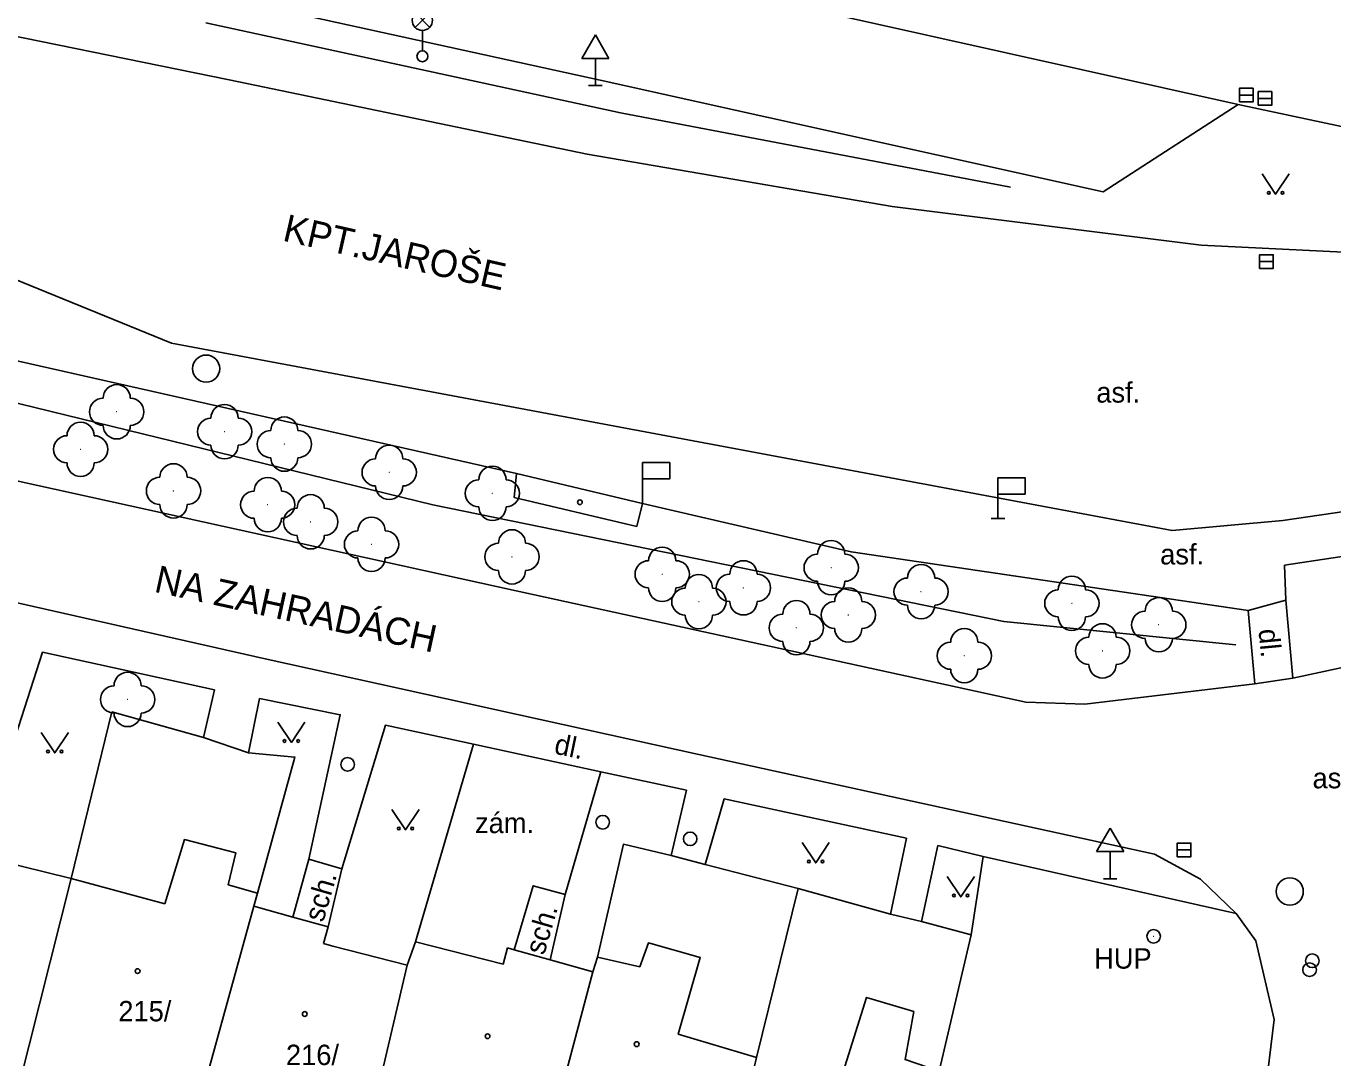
# Model space of a CAD drawing. Extents: x -737812 to -729375, y -1123000 to -1115500.
# Drawn here: x -736822.68 to -736774.57, y -1118888.48 to -1118850.5 of the extents above; entities that cross this region are included whole.
import ezdxf

# ---------------------------------------------------------------- set-up
doc = ezdxf.new("R2010")
doc.units = 0
for name, color, linetype in [('Doplněk polohopisu', 7, 'Continuous'), ('Doplňkové značky', 7, 'Continuous'), ('Hranice - ploty_ zdi', 7, 'Continuous'), ('Hranice parcel a úz_ celk', 7, 'Continuous'), ('Komunikace', 7, 'Continuous'), ('Názvy ulic_ silnic_ žel_', 7, 'Continuous'), ('Pomocné popisy', 7, 'Continuous'), ('Popisy povr_ zn_ inž_ sítí', 7, 'Continuous'), ('Povr_ zn_ inž_ sítí - el_', 7, 'Continuous'), ('Povr_ zn_ inž_ sítí - kan_', 7, 'Continuous'), ('Povr_ zn_ inž_ sítí - pl_', 7, 'Continuous'), ('Povr_ zn_ inž_ sítí - vod_', 7, 'Continuous'), ('Stavební objekty', 7, 'Continuous'), ('Zeleň', 7, 'Continuous'), ('Značky druhů budov', 7, 'Continuous'), ('Značky druhů pozemků', 7, 'Continuous'), ('Čísla popisná', 7, 'Continuous')]:
    doc.layers.add(name, color=color, linetype=linetype)

msp = doc.modelspace()

# ---------------------------------------------------------------- linework, layer by layer
at = {"layer": 'Doplněk polohopisu'}
for p, q in [((-736776.3, -1118871.63), (-736776.35, -1118870.34)), ((-736777.69, -1118872.01), (-736776.3, -1118871.63)), ((-736776.3, -1118871.63), (-736776.04, -1118874.5)), ((-736777.44, -1118874.71), (-736777.69, -1118872.01)), ((-736806.21, -1118876.93), (-736801.52, -1118877.96)), ((-736798.93, -1118881.03), (-736798.37, -1118878.63)), ((-736797.68, -1118881.37), (-736796.98, -1118878.95)), ((-736796.98, -1118878.95), (-736790.27, -1118880.4)), ((-736790.27, -1118880.4), (-736790.86, -1118883.19)), ((-736789.12, -1118880.67), (-736789.71, -1118883.46))]:
    msp.add_line(p, q, dxfattribs=at)
for points in [[(-736839.36, -1118841.85), (-736838.03, -1118841.01), (-736836.14, -1118840.57), (-736834.63, -1118840.73), (-736831.12, -1118841.66), (-736830.75, -1118846.08), (-736801.54, -1118852.49), (-736783.03, -1118856.6), (-736778.06, -1118853.38), (-736772.35, -1118854.6)], [(-736831.12, -1118841.66), (-736800.87, -1118848.29), (-736778.06, -1118853.38)], [(-736776.35, -1118870.34), (-736759.97, -1118867.88), (-736760.83, -1118871.07)], [(-736816.15, -1118876.69), (-736815.74, -1118874.94), (-736822.07, -1118873.55), (-736823.51, -1118878.01)], [(-736812.27, -1118881.17), (-736811.11, -1118875.85), (-736814.08, -1118875.26), (-736814.49, -1118877.26)], [(-736806.21, -1118876.93), (-736809.45, -1118876.24), (-736811.05, -1118881.53)], [(-736789.12, -1118880.67), (-736787.45, -1118881.07), (-736778.13, -1118883.17)]]:
    msp.add_lwpolyline(points, dxfattribs=at)
at = {"layer": 'Doplňkové značky'}
for p, q in [((-736801.72, -1118850.824), (-736802.22, -1118851.69)), ((-736801.72, -1118850.824), (-736801.22, -1118851.69)), ((-736802.22, -1118851.69), (-736801.22, -1118851.69)), ((-736801.72, -1118852.69), (-736801.72, -1118851.69)), ((-736801.97, -1118852.69), (-736801.47, -1118852.69)), ((-736799.98, -1118867.17), (-736799.98, -1118868.07)), ((-736786.9, -1118867.73), (-736786.9, -1118868.63)), ((-736787.15, -1118868.63), (-736786.65, -1118868.63)), ((-736782.77, -1118880.024), (-736783.27, -1118880.89)), ((-736782.77, -1118880.024), (-736782.27, -1118880.89)), ((-736783.27, -1118880.89), (-736782.27, -1118880.89)), ((-736782.77, -1118881.89), (-736782.77, -1118880.89)), ((-736783.02, -1118881.89), (-736782.52, -1118881.89))]:
    msp.add_line(p, q, dxfattribs=at)
for points in [[(-736799.98, -1118867.17), (-736798.98, -1118867.17), (-736798.98, -1118866.57), (-736799.98, -1118866.57)], [(-736786.9, -1118867.73), (-736785.9, -1118867.73), (-736785.9, -1118867.13), (-736786.9, -1118867.13)]]:
    msp.add_lwpolyline(points, close=True, dxfattribs=at)
at = {"layer": 'Hranice - ploty_ zdi'}
for p, q in [((-736778.14, -1118873.28), (-736786.68, -1118872.42)), ((-736819.52, -1118875.74), (-736821.02, -1118881.88)), ((-736816.15, -1118876.69), (-736819.52, -1118875.74)), ((-736816.15, -1118876.69), (-736814.49, -1118877.26)), ((-736808.34, -1118884.21), (-736806.21, -1118876.93)), ((-736787.45, -1118881.07), (-736787.89, -1118883.95)), ((-736787.89, -1118883.95), (-736789.71, -1118883.46)), ((-736789.06, -1118888.98), (-736787.89, -1118883.95))]:
    msp.add_line(p, q, dxfattribs=at)
for points in [[(-736816.06, -1118850.38), (-736800.8, -1118853.69)], [(-736786.44, -1118856.43), (-736800.8, -1118853.69)], [(-736804.63, -1118866.97), (-736825.47, -1118862.27), (-736833.69, -1118860), (-736845.89, -1118856.41)], [(-736786.68, -1118872.42), (-736807.7, -1118868.12), (-736830.8, -1118862.48), (-736845.31, -1118858.68)], [(-736777.69, -1118872.01), (-736792.31, -1118869.86), (-736799.98, -1118868.07)], [(-736814.16, -1118882.42), (-736812.78, -1118877.41), (-736814.49, -1118877.26)], [(-736798.93, -1118881.03), (-736800.69, -1118880.62), (-736801.64, -1118884.78)], [(-736812.86, -1118883.3), (-736812.27, -1118881.17), (-736811.05, -1118881.53), (-736811.56, -1118883.66)], [(-736789.71, -1118883.46), (-736790.86, -1118883.19), (-736794.25, -1118882.25), (-736797.68, -1118881.37), (-736798.93, -1118881.03)], [(-736804.71, -1118884.51), (-736804.01, -1118882.15), (-736802.83, -1118882.47), (-736803.38, -1118884.88)]]:
    msp.add_lwpolyline(points, dxfattribs=at)
at = {"layer": 'Hranice parcel a úz_ celk'}
msp.add_lwpolyline([(-736794.25, -1118882.25), (-736795.79, -1118888.47)], dxfattribs=at)
at = {"layer": 'Komunikace'}
for q in [(-736770.99, -1118873.43), (-736777.44, -1118874.71)]:
    msp.add_line((-736776.04, -1118874.5), q, dxfattribs=at)
for points in [[(-736825.32, -1118850.41), (-736815.2, -1118852.48)], [(-736815.2, -1118852.48), (-736802.02, -1118855.22)], [(-736802.02, -1118855.22), (-736790.79, -1118857.14)], [(-736832.61, -1118855.94), (-736817.32, -1118862.17), (-736780.49, -1118869.07), (-736776.41, -1118868.7), (-736757.42, -1118865.92), (-736747.78, -1118865.58), (-736718.67, -1118864.5)], [(-736790.79, -1118857.14), (-736779.42, -1118858.56)], [(-736779.42, -1118858.56), (-736768.7, -1118859.09)], [(-736847.45, -1118861.88), (-736831.12, -1118865.46), (-736804.64, -1118871.29), (-736785.88, -1118875.39)], [(-736891.084, -1119005.858), (-736888.54, -1118998.05), (-736879.23, -1118968.98), (-736871.56, -1118945.07), (-736861.41, -1118913.51), (-736852.87, -1118887.74), (-736847.18, -1118870.55), (-736845.88, -1118868.68), (-736844.31, -1118867.56), (-736842.97, -1118867.42), (-736831.21, -1118869.88), (-736813.87, -1118873.8), (-736797.91, -1118877.32)], [(-736785.88, -1118875.39), (-736783.7, -1118875.46), (-736777.44, -1118874.71)], [(-736777.41, -1118884.18), (-736778.13, -1118883.17), (-736779.45, -1118881.91), (-736781.14, -1118880.99), (-736797.91, -1118877.32)], [(-736798.37, -1118878.63), (-736801.52, -1118877.96), (-736802.83, -1118882.47)], [(-736791.47, -1118937.14), (-736789.35, -1118937.2), (-736780.12, -1118901.6), (-736777.09, -1118889.99), (-736776.73, -1118887.07), (-736777.41, -1118884.18)]]:
    msp.add_lwpolyline(points, dxfattribs=at)
at = {"layer": 'Povr_ zn_ inž_ sítí - el_'}
for p, q in [((-736808.354, -1118850.548), (-736807.826, -1118850.02)), ((-736807.818, -1118850.545), (-736808.346, -1118850.016)), ((-736808.09, -1118850.66), (-736808.09, -1118851.41))]:
    msp.add_line(p, q, dxfattribs=at)
for centre, radius in [((-736808.09, -1118850.285), 0.375), ((-736808.09, -1118851.61), 0.2)]:
    msp.add_circle(centre, radius, dxfattribs=at)
at = {"layer": 'Povr_ zn_ inž_ sítí - kan_'}
for p, q in [((-736778.01, -1118853.04), (-736777.51, -1118853.04)), ((-736777.32, -1118853.16), (-736776.82, -1118853.16)), ((-736777.27, -1118859.17), (-736776.77, -1118859.17)), ((-736780.3, -1118880.83), (-736779.8, -1118880.83))]:
    msp.add_line(p, q, dxfattribs=at)
for points in [[(-736778.01, -1118853.291), (-736777.51, -1118853.291), (-736777.51, -1118852.79), (-736778.01, -1118852.79)], [(-736777.32, -1118853.411), (-736776.82, -1118853.411), (-736776.82, -1118852.91), (-736777.32, -1118852.91)], [(-736777.27, -1118859.421), (-736776.77, -1118859.421), (-736776.77, -1118858.92), (-736777.27, -1118858.92)], [(-736780.3, -1118881.081), (-736779.8, -1118881.081), (-736779.8, -1118880.58), (-736780.3, -1118880.58)]]:
    msp.add_lwpolyline(points, close=True, dxfattribs=at)
for centre in [(-736816.05, -1118863.11), (-736776.16, -1118882.36)]:
    msp.add_circle(centre, 0.5, dxfattribs=at)
at = {"layer": 'Povr_ zn_ inž_ sítí - pl_'}
for radius in [0.25, 0.0005]:
    msp.add_circle((-736781.171, -1118884.01), radius, dxfattribs=at)
at = {"layer": 'Povr_ zn_ inž_ sítí - vod_'}
for centre in [(-736810.84, -1118877.68), (-736801.45, -1118879.81), (-736798.23, -1118880.42), (-736775.33, -1118884.91), (-736775.43, -1118885.24)]:
    msp.add_circle(centre, 0.25, dxfattribs=at)
at = {"layer": 'Stavební objekty'}
for p, q in [((-736824.13, -1118881.12), (-736821.02, -1118881.88)), ((-736821.02, -1118881.88), (-736824.03, -1118893.82)), ((-736817.57, -1118882.82), (-736821.02, -1118881.88)), ((-736815.24, -1118882.12), (-736814.16, -1118882.42)), ((-736814.29, -1118882.9), (-736814.16, -1118882.42)), ((-736814.29, -1118882.9), (-736817.81, -1118895.62)), ((-736814.29, -1118882.9), (-736812.86, -1118883.3)), ((-736812.86, -1118883.3), (-736811.56, -1118883.66)), ((-736811.73, -1118884.28), (-736811.56, -1118883.66)), ((-736811.73, -1118884.28), (-736811.39, -1118884.37)), ((-736808.65, -1118885.07), (-736808.34, -1118884.21)), ((-736808.34, -1118884.21), (-736805.11, -1118885.04)), ((-736811.39, -1118884.37), (-736808.65, -1118885.07)), ((-736804.96, -1118884.44), (-736805.11, -1118885.04)), ((-736804.96, -1118884.44), (-736804.71, -1118884.51)), ((-736804.71, -1118884.51), (-736803.38, -1118884.88)), ((-736808.65, -1118885.07), (-736811.31, -1118896.38)), ((-736805.13, -1118897.91), (-736801.82, -1118885.32))]:
    msp.add_line(p, q, dxfattribs=at)
for points in [[(-736799.98, -1118868.07), (-736804.63, -1118866.97), (-736804.71, -1118867.85)], [(-736804.71, -1118867.85), (-736800.2, -1118868.92), (-736799.98, -1118868.07)], [(-736815.24, -1118882.12), (-736814.96, -1118880.94), (-736816.85, -1118880.45), (-736817.57, -1118882.82)], [(-736801.64, -1118884.78), (-736800.09, -1118885.13), (-736799.77, -1118884.25), (-736797.86, -1118884.79), (-736798.67, -1118887.61), (-736795.79, -1118888.47)], [(-736803.38, -1118884.88), (-736801.82, -1118885.32), (-736801.64, -1118884.78)], [(-736795.79, -1118888.47), (-736795.87, -1118888.84), (-736792.8, -1118889.63), (-736791.74, -1118886.26), (-736790, -1118886.78), (-736790.32, -1118888.55), (-736789.06, -1118888.98)]]:
    msp.add_lwpolyline(points, dxfattribs=at)
at = {"layer": 'Zeleň'}
for centre in [(-736819.34, -1118864.7), (-736815.37, -1118865.43), (-736813.17, -1118865.89), (-736820.67, -1118866.08), (-736809.31, -1118866.93), (-736817.25, -1118867.61), (-736805.51, -1118867.7), (-736813.78, -1118868.12), (-736812.2, -1118868.75), (-736809.96, -1118869.58), (-736804.79, -1118870.04), (-736799.26, -1118870.68), (-736793.04, -1118870.44), (-736796.27, -1118871.18), (-736789.73, -1118871.32), (-736797.91, -1118871.69), (-736784.18, -1118871.75), (-736792.41, -1118872.18), (-736794.32, -1118872.65), (-736780.98, -1118872.54), (-736788.14, -1118873.68), (-736783.05, -1118873.5), (-736818.94, -1118875.29)]:
    msp.add_circle(centre, 0.0005, dxfattribs=at)
for centre, start, end in [((-736819.34, -1118864.2), 0, 180), ((-736819.84, -1118864.7), 90, 270), ((-736818.84, -1118864.7), 270, 90), ((-736815.37, -1118864.93), 0, 180), ((-736820.67, -1118865.58), 0, 180), ((-736815.87, -1118865.43), 90, 270), ((-736814.87, -1118865.43), 270, 90), ((-736813.17, -1118865.39), 0, 180), ((-736821.17, -1118866.08), 90, 270), ((-736820.17, -1118866.08), 270, 90), ((-736819.34, -1118865.2), 180, 360), ((-736813.67, -1118865.89), 90, 270), ((-736812.67, -1118865.89), 270, 90), ((-736815.37, -1118865.93), 180, 360), ((-736809.31, -1118866.43), 0, 180), ((-736813.17, -1118866.39), 180, 360), ((-736809.81, -1118866.93), 90, 270), ((-736808.81, -1118866.93), 270, 90), ((-736820.67, -1118866.58), 180, 360), ((-736817.25, -1118867.11), 0, 180), ((-736805.51, -1118867.2), 0, 180), ((-736817.75, -1118867.61), 90, 270), ((-736816.75, -1118867.61), 270, 90), ((-736813.78, -1118867.62), 0, 180), ((-736809.31, -1118867.43), 180, 360), ((-736806.01, -1118867.7), 90, 270), ((-736805.01, -1118867.7), 270, 90), ((-736814.28, -1118868.12), 90, 270), ((-736813.28, -1118868.12), 270, 90), ((-736812.2, -1118868.25), 0, 180), ((-736817.25, -1118868.11), 180, 360), ((-736812.7, -1118868.75), 90, 270), ((-736811.7, -1118868.75), 270, 90), ((-736805.51, -1118868.2), 180, 360), ((-736813.78, -1118868.62), 180, 360), ((-736809.96, -1118869.08), 0, 180), ((-736812.2, -1118869.25), 180, 360), ((-736810.46, -1118869.58), 90, 270), ((-736809.46, -1118869.58), 270, 90), ((-736804.79, -1118869.54), 0, 180), ((-736793.04, -1118869.94), 0, 180), ((-736805.29, -1118870.04), 90, 270), ((-736804.29, -1118870.04), 270, 90), ((-736799.26, -1118870.18), 0, 180), ((-736809.96, -1118870.08), 180, 360), ((-736799.76, -1118870.68), 90, 270), ((-736798.76, -1118870.68), 270, 90), ((-736796.27, -1118870.68), 0, 180), ((-736793.54, -1118870.44), 90, 270), ((-736792.54, -1118870.44), 270, 90), ((-736789.73, -1118870.82), 0, 180), ((-736804.79, -1118870.54), 180, 360), ((-736797.91, -1118871.19), 0, 180), ((-736796.77, -1118871.18), 90, 270), ((-736795.77, -1118871.18), 270, 90), ((-736790.23, -1118871.32), 90, 270), ((-736789.23, -1118871.32), 270, 90), ((-736784.18, -1118871.25), 0, 180), ((-736799.26, -1118871.18), 180, 360), ((-736798.41, -1118871.69), 90, 270), ((-736797.41, -1118871.69), 270, 90), ((-736793.04, -1118870.94), 180, 360), ((-736792.41, -1118871.68), 0, 180), ((-736784.68, -1118871.75), 90, 270), ((-736783.68, -1118871.75), 270, 90), ((-736796.27, -1118871.68), 180, 360), ((-736794.32, -1118872.15), 0, 180), ((-736792.91, -1118872.18), 90, 270), ((-736791.91, -1118872.18), 270, 90), ((-736789.73, -1118871.82), 180, 360), ((-736780.98, -1118872.04), 0, 180), ((-736797.91, -1118872.19), 180, 360), ((-736794.82, -1118872.65), 90, 270), ((-736793.82, -1118872.65), 270, 90), ((-736784.18, -1118872.25), 180, 360), ((-736781.48, -1118872.54), 90, 270), ((-736780.48, -1118872.54), 270, 90), ((-736792.41, -1118872.68), 180, 360), ((-736788.14, -1118873.18), 0, 180), ((-736783.05, -1118873), 0, 180), ((-736794.32, -1118873.15), 180, 360), ((-736788.64, -1118873.68), 90, 270), ((-736787.64, -1118873.68), 270, 90), ((-736783.55, -1118873.5), 90, 270), ((-736782.55, -1118873.5), 270, 90), ((-736780.98, -1118873.04), 180, 360), ((-736788.14, -1118874.18), 180, 360), ((-736783.05, -1118874), 180, 360), ((-736818.94, -1118874.79), 0, 180), ((-736819.44, -1118875.29), 90, 270), ((-736818.44, -1118875.29), 270, 90), ((-736818.94, -1118875.79), 180, 360)]:
    msp.add_arc(centre, 0.5, start, end, dxfattribs=at)
at = {"layer": 'Značky druhů budov'}
for centre in [(-736802.29, -1118868.03), (-736818.57, -1118885.29), (-736812.42, -1118886.87), (-736805.69, -1118887.69), (-736800.2, -1118887.98)]:
    msp.add_circle(centre, 0.0875, dxfattribs=at)
at = {"layer": 'Značky druhů pozemků'}
for points in [[(-736777.18, -1118855.94), (-736776.68, -1118856.69), (-736776.18, -1118855.94)], [(-736813.41, -1118876.12), (-736812.91, -1118876.87), (-736812.41, -1118876.12)], [(-736822.12, -1118876.51), (-736821.62, -1118877.26), (-736821.12, -1118876.51)], [(-736809.21, -1118879.34), (-736808.71, -1118880.09), (-736808.21, -1118879.34)], [(-736794.11, -1118880.56), (-736793.61, -1118881.31), (-736793.11, -1118880.56)], [(-736788.77, -1118881.81), (-736788.27, -1118882.56), (-736787.77, -1118881.81)]]:
    msp.add_lwpolyline(points, dxfattribs=at)
for centre in [(-736776.93, -1118856.64), (-736776.43, -1118856.64), (-736813.16, -1118876.82), (-736812.66, -1118876.82), (-736821.87, -1118877.21), (-736821.37, -1118877.21), (-736808.96, -1118880.04), (-736808.46, -1118880.04), (-736793.86, -1118881.26), (-736793.36, -1118881.26), (-736788.52, -1118882.51), (-736788.02, -1118882.51)]:
    msp.add_circle(centre, 0.05, dxfattribs=at)

# ---------------------------------------------------------------- texts
at = {"layer": 'Názvy ulic_ silnic_ žel_'}
for s, rotation, p in [('KPT.JAROŠE', 347.1907, (-736813.27, -1118858.39)), ('NA ZAHRADÁCH', 347.6959, (-736818, -1118871.32))]:
    msp.add_text(s, height=1, rotation=rotation, dxfattribs=at).set_placement(p)
at = {"layer": 'Pomocné popisy'}
for s, p in [('asf.', (-736783.28, -1118864.36)), ('asf.', (-736780.93, -1118870.32)), ('asf.', (-736775.32, -1118878.56)), ('zám.', (-736806.15, -1118880.21))]:
    msp.add_text(s, height=0.75, dxfattribs=at).set_placement(p)
for s, rotation, p in [('dl.', 275.3282, (-736777.31, -1118872.72)), ('dl.', 348.3106, (-736803.27, -1118877.28)), ('sch.', 73.7589, (-736811.74, -1118883.52)), ('sch.', 73.7589, (-736803.61, -1118884.73))]:
    msp.add_text(s, height=0.75, rotation=rotation, dxfattribs=at).set_placement(p)
at = {"layer": 'Popisy povr_ zn_ inž_ sítí'}
msp.add_text('HUP', height=0.75, dxfattribs=at).set_placement((-736783.36, -1118885.2))
at = {"layer": 'Čísla popisná'}
for s, p in [('215/', (-736819.28, -1118887.14)), ('216/', (-736813.11, -1118888.75))]:
    msp.add_text(s, height=0.75, dxfattribs=at).set_placement(p)

doc.saveas('drawing.dxf')
